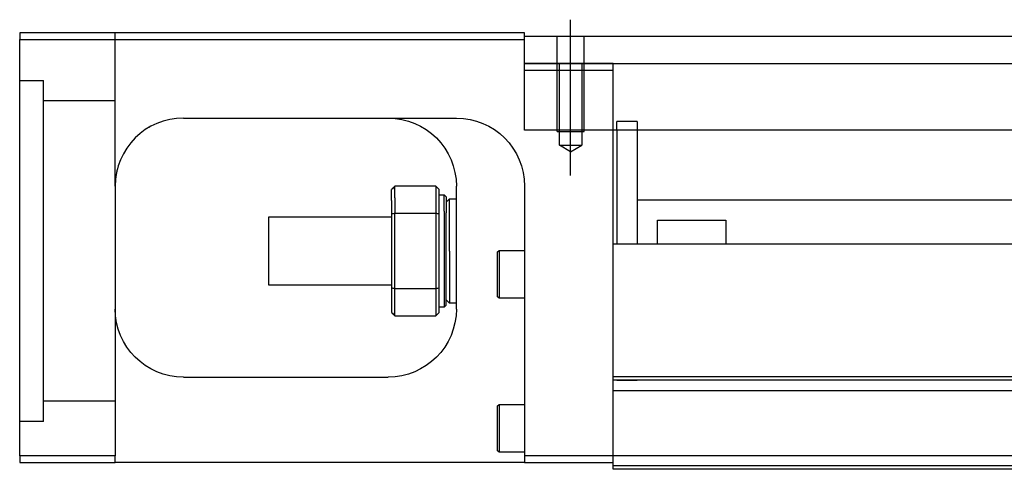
# Model space of a CAD drawing. Header units: millimetres. Extents: x 1805 to 4914, y -1594 to 860.
# Tile 388 of 656: x 3871 to 4015, y -1266 to -1200. Entities that reach past the tile are written whole.
import ezdxf
from ezdxf.lldxf.tags import DXFTag

# ---------------------------------------------------------------- set-up
doc = ezdxf.new("R2010")
doc.units = ezdxf.units.MM
doc.layers.get('0').update_dxf_attribs({"linetype": 'CONTINUOUS'})
tags = doc.linetypes.add('DASHED', pattern=[25.72, 12.86, -12.86]).pattern_tags.tags
tags[6:7] = [DXFTag(74, 4), DXFTag(75, 0), DXFTag(340, '0'), DXFTag(46, 0.0), DXFTag(50, 0.0), DXFTag(44, 0.0), DXFTag(45, 0.0)]
tags[4:5] = [DXFTag(74, 4), DXFTag(75, 0), DXFTag(340, '0'), DXFTag(46, 0.0), DXFTag(50, 0.0), DXFTag(44, 0.0), DXFTag(45, 0.0)]

msp = doc.modelspace()

# ---------------------------------------------------------------- linework, layer by layer
at = {"ltscale": 0.2}
msp.add_line((3951.89, -1222.8), (3951.89, -1199.98), dxfattribs=at)
at = {"linetype": 'Continuous'}
for p, q in [((3871.14, -1201.89), (3871.14, -1202.89)), ((3945.14, -1201.89), (3871.14, -1201.89)), ((3945.14, -1202.89), (3945.14, -1201.89)), ((3871.14, -1202.89), (3945.14, -1202.89)), ((3871.14, -1263.89), (3871.14, -1202.89)), ((3945.14, -1202.39), (4076.5, -1202.39)), ((3945.14, -1216.16), (3945.14, -1202.89)), ((3945.14, -1206.39), (4076.5, -1206.39)), ((3895.14, -1214.39), (3935.14, -1214.39)), ((4076.5, -1216.16), (3945.14, -1216.16)), ((3958.14, -1231.89), (3958.14, -1216.16)), ((3958.64, -1216.16), (3958.64, -1232.89)), ((3961.64, -1216.16), (3961.64, -1232.89)), ((3885.14, -1224.39), (3885.14, -1263.89)), ((3925.64, -1226.47), (3925.64, -1224.89)), ((3932.14, -1224.39), (3926.14, -1224.39)), ((3926.14, -1226.11), (3926.14, -1224.39)), ((3932.14, -1224.39), (3932.14, -1226.11)), ((3932.64, -1228.48), (3932.64, -1224.89)), ((3935.14, -1242.39), (3935.14, -1224.39)), ((3945.14, -1224.39), (3945.14, -1263.89)), ((3925.64, -1226.47), (3925.64, -1228.48)), ((3926.14, -1226.11), (3926.14, -1228.34)), ((3932.14, -1226.11), (3932.14, -1228.34)), ((3932.64, -1225.64), (3933.34, -1225.64)), ((3933.34, -1225.64), (3933.64, -1225.94)), ((3933.34, -1228.06), (3933.34, -1225.64)), ((3933.64, -1225.94), (3933.64, -1228.27)), ((3933.64, -1226.74), (3934.14, -1226.24)), ((3934.14, -1226.24), (3935.14, -1226.24)), ((3934.14, -1233.89), (3934.14, -1226.24)), ((3961.65, -1226.39), (4058.9, -1226.39)), ((3907.64, -1228.89), (3925.64, -1228.89)), ((3907.64, -1233.89), (3907.64, -1228.89)), ((3925.64, -1228.48), (3925.64, -1239.3)), ((3926.14, -1239.44), (3926.14, -1228.34)), ((3926.14, -1228.34), (3932.14, -1228.34)), ((3932.14, -1228.34), (3932.14, -1239.44)), ((3932.64, -1239.3), (3932.64, -1228.48)), ((3933.34, -1228.06), (3933.34, -1242.14)), ((3933.64, -1241.84), (3933.64, -1228.27)), ((3964.64, -1229.39), (3974.64, -1229.39)), ((3964.64, -1232.89), (3964.64, -1229.39)), ((3974.64, -1229.39), (3974.64, -1232.89)), ((3958.14, -1232.89), (3958.14, -1231.89)), ((4076.5, -1232.89), (3958.14, -1232.89)), ((3958.14, -1252.34), (3958.14, -1232.89)), ((3907.64, -1238.89), (3907.64, -1233.89)), ((3934.14, -1233.89), (3934.14, -1241.54)), ((3941.14, -1234.07), (3941.39, -1233.82)), ((3941.14, -1234.07), (3941.14, -1237.32)), ((3941.39, -1233.82), (3945.14, -1233.82)), ((3941.39, -1233.82), (3941.39, -1237.32)), ((3941.14, -1237.32), (3941.14, -1240.57)), ((3941.39, -1237.32), (3941.39, -1240.82)), ((3925.64, -1238.89), (3907.64, -1238.89)), ((3925.64, -1239.3), (3925.64, -1242.89)), ((3926.14, -1243.39), (3926.14, -1239.44)), ((3932.14, -1239.44), (3926.14, -1239.44)), ((3932.14, -1239.44), (3932.14, -1243.39)), ((3932.64, -1242.89), (3932.64, -1239.3)), ((3941.39, -1240.82), (3941.14, -1240.57)), ((3945.14, -1240.82), (3941.39, -1240.82)), ((3933.34, -1242.14), (3932.64, -1242.14)), ((3933.64, -1241.84), (3933.34, -1242.14)), ((3934.14, -1241.54), (3933.64, -1241.04)), ((3935.14, -1241.54), (3934.14, -1241.54)), ((3926.14, -1243.39), (3932.14, -1243.39)), ((3895.14, -1252.39), (3925.14, -1252.39)), ((4698.14, -1252.34), (3958.14, -1252.34)), ((3958.14, -1252.84), (3958.14, -1252.34)), ((3958.14, -1263.89), (3958.14, -1252.84)), ((3941.14, -1256.64), (3941.39, -1256.39)), ((3941.14, -1256.64), (3941.14, -1259.89)), ((3941.39, -1256.39), (3945.14, -1256.39)), ((3941.39, -1256.39), (3941.39, -1259.89)), ((3941.14, -1259.89), (3941.14, -1263.14)), ((3941.39, -1259.89), (3941.39, -1263.39)), ((3871.14, -1263.89), (3871.14, -1264.89)), ((3885.14, -1263.89), (3871.14, -1263.89)), ((3885.14, -1264.89), (3885.14, -1263.89)), ((3941.39, -1263.39), (3941.14, -1263.14)), ((3945.14, -1263.39), (3941.39, -1263.39)), ((3945.14, -1263.89), (3945.14, -1264.89)), ((3958.14, -1263.89), (3945.14, -1263.89)), ((4698.14, -1263.89), (3958.14, -1263.89)), ((3958.14, -1265.89), (3958.14, -1263.89)), ((3871.14, -1264.89), (3885.14, -1264.89)), ((3945.14, -1264.89), (3885.14, -1264.89)), ((3945.14, -1264.89), (3958.14, -1264.89)), ((4698.14, -1265.89), (3958.14, -1265.89))]:
    msp.add_line(p, q, dxfattribs=at)
at = {"linetype": 'DASHED', "ltscale": 0.3}
for p, q in [((3885.14, -1224.39), (3885.14, -1201.89)), ((3871.14, -1208.89), (3874.64, -1208.89)), ((3874.64, -1258.89), (3874.64, -1208.89)), ((3885.14, -1211.89), (3874.64, -1211.89)), ((3885.14, -1255.89), (3874.64, -1255.89))]:
    msp.add_line(p, q, dxfattribs=at)
at = {"linetype": 'DASHED', "ltscale": 0.2}
for p, q in [((3949.89, -1216.39), (3949.89, -1202.39)), ((3953.89, -1216.39), (3953.89, -1202.39)), ((3945.14, -1207.39), (3958.14, -1207.39)), ((3950.24, -1218.39), (3950.24, -1206.39)), ((3953.54, -1206.39), (3953.54, -1218.39)), ((3958.14, -1216.16), (3958.14, -1206.39)), ((3961.64, -1214.89), (3958.64, -1214.89)), ((3958.64, -1216.16), (3958.64, -1214.89)), ((3961.64, -1214.89), (3961.64, -1216.16)), ((3949.89, -1216.39), (3953.89, -1216.39)), ((3950.24, -1218.39), (3953.54, -1218.39)), ((3951.89, -1219.34), (3950.24, -1218.39)), ((3951.89, -1219.34), (3953.54, -1218.39))]:
    msp.add_line(p, q, dxfattribs=at)
at = {"linetype": 'DASHED'}
for p, q in [((3958.14, -1206.39), (3945.14, -1206.39)), ((3961.64, -1252.89), (3958.64, -1252.89)), ((4698.14, -1254.39), (3958.14, -1254.39)), ((3874.64, -1258.89), (3871.14, -1258.89)), ((4698.14, -1265.39), (3958.14, -1265.39))]:
    msp.add_line(p, q, dxfattribs=at)
at = {"linetype": 'DASHED', "ltscale": 0.1}
msp.add_line((3958.14, -1207.39), (3958.14, -1206.39), dxfattribs=at)
at = {"linetype": 'Continuous'}
msp.add_arc((3895.14, -1224.39), 10, 90, 180, dxfattribs=at)
at = {"linetype": 'Continuous', "extrusion": (0, 0, -1)}
for centre, start, end in [((-3925.14, -1224.39), 90, 180), ((-3935.14, -1224.39), 90, 180), ((-3895.14, -1242.39), 270, 0), ((-3925.14, -1242.39), 180, 270)]:
    msp.add_arc(centre, 10, start, end, dxfattribs=at)
at = {"linetype": 'Continuous'}
for points, degree in [([(3890.14, -1215.73), (3890.11, -1215.75), (3890.08, -1215.77), (3890.05, -1215.78)], 3), ([(3926.14, -1224.39), (3925.97, -1224.56), (3925.81, -1224.72), (3925.64, -1224.89)], 3), ([(3932.14, -1224.39), (3932.31, -1224.56), (3932.47, -1224.72), (3932.64, -1224.89)], 3), ([(3926.14, -1228.34), (3925.97, -1228.39), (3925.81, -1228.44), (3925.64, -1228.48)], 3), ([(3932.64, -1228.48), (3932.47, -1228.44), (3932.31, -1228.39), (3932.14, -1228.34)], 3), ([(3926.14, -1239.44), (3925.97, -1239.39), (3925.81, -1239.34), (3925.64, -1239.3)], 3), ([(3932.64, -1239.3), (3932.47, -1239.34), (3932.31, -1239.39), (3932.14, -1239.44)], 3), ([(3925.64, -1242.89), (3925.81, -1243.06), (3925.97, -1243.22), (3926.14, -1243.39)], 3), ([(3932.64, -1242.89), (3932.47, -1243.06), (3932.31, -1243.22), (3932.14, -1243.39)], 3), ([(4698.14, -1252.84), (3958.14, -1252.84)], 1)]:
    msp.add_open_spline(points, degree=degree, dxfattribs=at)
msp.add_open_spline([(3885.71, -1221.08), (3885.62, -1221.34), (3885.48, -1221.77), (3885.38, -1222.21), (3885.34, -1222.39)], degree=3, knots=[0, 0, 0, 0, 0.596588, 1, 1, 1, 1], dxfattribs=at)

doc.saveas('drawing.dxf')
